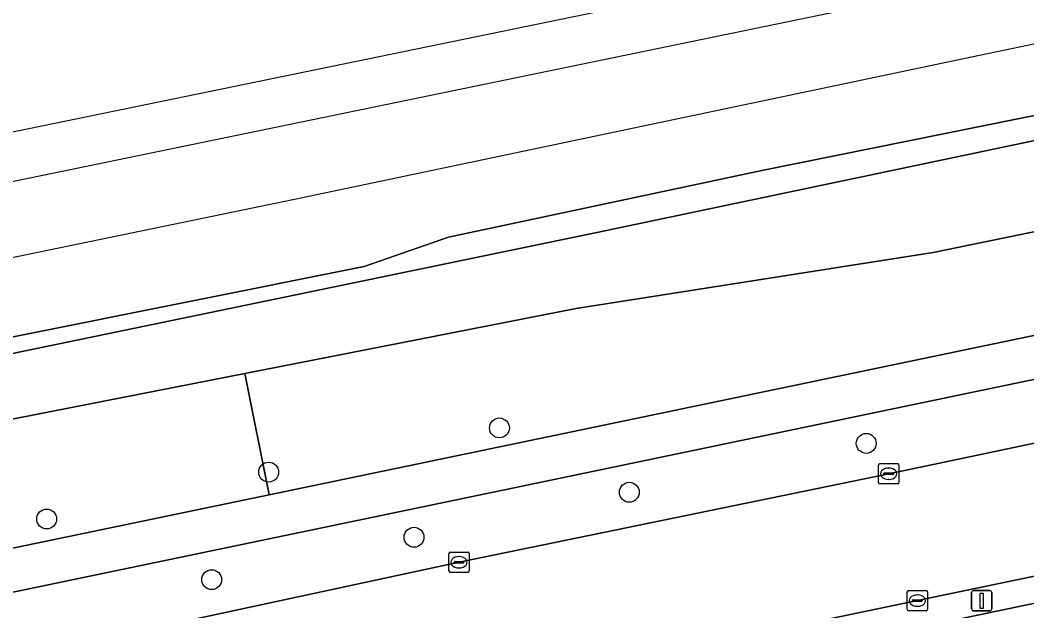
# Model space of a CAD drawing. Extents: x 164494 to 166241, y 382475 to 384495.
# Drawn here: x 164972.57 to 165022.04, y 384352.99 to 384382.05 of the extents above; entities that cross this region are included whole.
import ezdxf

# ---------------------------------------------------------------- set-up
doc = ezdxf.new("R2010")
doc.units = 0
for name, color, linetype in [('IMGEO_Berm_groen', 7, 'Continuous'), ('IMGEO_Boom', 7, 'Continuous'), ('IMGEO_Fietspad_open', 7, 'Continuous'), ('IMGEO_Grasland_overig', 7, 'Continuous'), ('IMGEO_Greppel_droge_sloot', 7, 'Continuous'), ('IMGEO_Groenvoorziening', 7, 'Continuous'), ('IMGEO_Hek', 7, 'Continuous'), ('IMGEO_Kolk', 7, 'Continuous'), ('IMGEO_Lichtmast', 7, 'Continuous'), ('IMGEO_Rijbaan_lokaal_open', 7, 'Continuous'), ('IMGEO_Spoor', 7, 'Continuous'), ('IMGEO_Spoorbaan_halfverhard', 7, 'Continuous'), ('IMGEO_Struiken', 7, 'Continuous')]:
    doc.layers.add(name, color=color, linetype=linetype)

msp = doc.modelspace()

# ---------------------------------------------------------------- linework, layer by layer
at = {"layer": 'IMGEO_Berm_groen'}
for points in [[(165103.145, 384381.247), (165078.417, 384376.067), (165044.842, 384369.066), (164998.737, 384359.434), (164936.708, 384346.52), (164925.461, 384344.192), (164926.103, 384341.106), (164933.216, 384342.574), (164954.306, 384347.035), (164980.37, 384352.43), (164994.137, 384355.385), (165015.253, 384359.737), (165037.346, 384364.383), (165059.459, 384368.999), (165082.552, 384373.828), (165103.18, 384378.131), (165103.841, 384378.298)], [(165118.108, 384374.601), (165083.93, 384367.513), (165060.866, 384362.734), (165038.786, 384358.11), (165016.662, 384353.497), (165001.186, 384350.268), (165001.461, 384348.974), (165051.79, 384359.513), (165100.699, 384369.712), (165114.768, 384372.637)]]:
    msp.add_lwpolyline(points, dxfattribs=at)
at = {"layer": 'IMGEO_Boom'}
for centre in [(164996.121, 384361.991), (165014.148, 384361.23), (164984.78, 384359.817), (165002.503, 384358.827), (164973.87, 384357.512), (164991.924, 384356.614), (164981.98, 384354.53)]:
    msp.add_circle(centre, 0.489, dxfattribs=at)
at = {"layer": 'IMGEO_Fietspad_open'}
for points in [[(165106.766, 384384.165), (165105.349, 384383.872), (165102.387, 384383.258), (165077.784, 384378.116), (165043.832, 384371.007), (165000.08, 384361.873), (164984.803, 384358.696), (164934.915, 384348.321), (164898.89, 384340.836), (164875.602, 384335.981), (164845.275, 384329.624), (164797.88, 384319.828), (164794.806, 384319.188), (164795.6, 384317.184)], [(164795.6, 384317.184), (164798.561, 384317.801), (164845.552, 384327.536), (164876.06, 384333.902), (164900.22, 384338.981), (164917.673, 384342.602), (164918.341, 384339.504), (164926.103, 384341.106), (164925.461, 384344.192), (164936.708, 384346.52), (164998.737, 384359.434), (165044.842, 384369.066), (165078.417, 384376.067), (165103.145, 384381.247)], [(165118.509, 384373.384), (165114.768, 384372.637), (165100.699, 384369.712), (165051.79, 384359.513), (165001.461, 384348.974), (164996.183, 384347.859), (164980.371, 384344.544), (164956.926, 384339.68), (164933.359, 384334.783), (164911.059, 384330.145), (164868.55, 384321.331), (164832.678, 384313.85), (164825.97, 384312.501), (164814.364, 384310.101), (164814.35, 384310.172), (164809.331, 384309.126), (164809.333, 384309.08), (164801.696, 384307.495)]]:
    msp.add_lwpolyline(points, dxfattribs=at)
at = {"layer": 'IMGEO_Grasland_overig'}
for points in [[(164912.198, 384353.222), (165000.91, 384371.603), (165040.998, 384380.02)], [(165030.52, 384378.991), (165009.016, 384374.65), (164993.61, 384371.368), (164989.47, 384369.926), (164963.792, 384364.777), (164920.34, 384355.646)]]:
    msp.add_lwpolyline(points, dxfattribs=at)
at = {"layer": 'IMGEO_Greppel_droge_sloot'}
msp.add_lwpolyline([(164862.281, 384339.951), (164950.027, 384358.074), (164983.603, 384364.664), (164999.896, 384367.862), (165017.437, 384370.613), (165038.566, 384374.957), (165060.537, 384379.313), (165104.508, 384388.354), (165104.993, 384388.454), (165106.065, 384389.82), (165106.003, 384390.697), (165105.583, 384391.703), (165104.253, 384391.797), (165094.853, 384389.829), (165092.786, 384389.521), (165090.64, 384389.08), (165088.711, 384388.988), (165086.738, 384389.38), (165085.335, 384389.341), (165083.775, 384389.121), (165040.998, 384380.02), (165000.91, 384371.603), (164912.198, 384353.222)], dxfattribs=at)
at = {"layer": 'IMGEO_Groenvoorziening'}
msp.add_lwpolyline([(164794.806, 384319.188), (164797.88, 384319.828), (164845.275, 384329.624), (164875.602, 384335.981), (164898.89, 384340.836), (164934.915, 384348.321), (164984.803, 384358.696), (164983.603, 384364.664), (164950.027, 384358.074), (164862.281, 384339.951), (164810.161, 384329.041), (164808.972, 384328.792), (164801.374, 384327.201), (164799.547, 384326.819), (164793.82, 384325.659), (164792.371, 384325.328)], close=True, dxfattribs=at)
at = {"layer": 'IMGEO_Hek'}
msp.add_lwpolyline([(164792.371, 384325.328), (164793.82, 384325.659), (164799.547, 384326.819), (164862.281, 384339.951), (164950.027, 384358.074), (164999.896, 384367.862), (165017.437, 384370.613), (165038.566, 384374.957), (165060.537, 384379.313), (165104.993, 384388.454), (165107.365, 384388.949), (165107.179, 384392.936), (165107.536, 384394.767)], dxfattribs=at)
at = {"layer": 'IMGEO_Kolk'}
for p, q in [((165014.752, 384359.311), (165014.752, 384360.163)), ((165014.827, 384360.237), (165015.679, 384360.237)), ((165015.24, 384360.017), (165015.265, 384360.017)), ((165015.753, 384360.163), (165015.753, 384359.311)), ((165015.011, 384359.731), (165015.011, 384359.743)), ((165015.449, 384359.694), (165015.051, 384359.694)), ((165015.054, 384359.78), (165015.452, 384359.78)), ((165015.263, 384359.457), (165015.238, 384359.457)), ((165015.495, 384359.743), (165015.495, 384359.731)), ((165015.679, 384359.237), (165014.827, 384359.237)), ((164993.711, 384355.885), (164994.563, 384355.885)), ((164993.636, 384354.959), (164993.636, 384355.811)), ((164993.895, 384355.379), (164993.895, 384355.391)), ((164993.938, 384355.428), (164994.336, 384355.428)), ((164994.124, 384355.665), (164994.149, 384355.665)), ((164994.379, 384355.391), (164994.379, 384355.379)), ((164994.637, 384355.811), (164994.637, 384354.959)), ((164994.563, 384354.885), (164993.711, 384354.885)), ((164994.333, 384355.342), (164993.935, 384355.342)), ((164994.147, 384355.105), (164994.122, 384355.105)), ((165016.161, 384353.071), (165016.161, 384353.923)), ((165016.236, 384353.997), (165017.088, 384353.997)), ((165017.162, 384353.923), (165017.162, 384353.071)), ((165016.42, 384353.491), (165016.42, 384353.503)), ((165016.858, 384353.454), (165016.46, 384353.454)), ((165016.463, 384353.54), (165016.861, 384353.54)), ((165016.649, 384353.777), (165016.674, 384353.777)), ((165016.904, 384353.503), (165016.904, 384353.491)), ((165017.088, 384352.997), (165016.236, 384352.997)), ((165016.672, 384353.217), (165016.647, 384353.217))]:
    msp.add_line(p, q, dxfattribs=at)
for points in [[(165014.752, 384359.311), (165014.752, 384360.163)], [(165014.827, 384360.237), (165015.679, 384360.237)], [(165015.753, 384360.163), (165015.753, 384359.311)], [(165015.679, 384359.237), (165014.827, 384359.237)], [(164993.711, 384355.885), (164994.563, 384355.885)], [(164993.636, 384354.959), (164993.636, 384355.811)], [(164994.637, 384355.811), (164994.637, 384354.959)], [(164994.563, 384354.885), (164993.711, 384354.885)], [(165016.161, 384353.071), (165016.161, 384353.923)], [(165016.236, 384353.997), (165017.088, 384353.997)], [(165017.162, 384353.923), (165017.162, 384353.071)], [(165017.088, 384352.997), (165016.236, 384352.997)]]:
    msp.add_lwpolyline(points, dxfattribs=at)
for centre, radius, start, end in [((165014.829, 384360.161), 0.0765, 91.552, 178.448), ((165014.829, 384360.161), 0.0765, 91.552, 178.448), ((165015.677, 384360.161), 0.0765, 1.552, 88.448), ((165015.677, 384360.161), 0.0765, 1.552, 88.448), ((165015.051, 384359.74), 0.0403, 85.8775, 175.7526), ((165015.048, 384359.73), 0.0366, 178.938, 274.7102), ((165015.452, 384359.737), 0.043, 264.8664, 352.4533), ((165015.456, 384359.742), 0.0386, 1.7309, 96.639), ((165014.829, 384359.313), 0.0765, 181.552, 268.448), ((165014.829, 384359.313), 0.0765, 181.552, 268.448), ((165015.677, 384359.313), 0.0765, 271.552, 358.448), ((165015.677, 384359.313), 0.0765, 271.552, 358.448), ((164993.713, 384355.809), 0.0765, 91.552, 178.448), ((164993.713, 384355.809), 0.0765, 91.552, 178.448), ((164994.561, 384355.809), 0.0765, 1.552, 88.448), ((164994.561, 384355.809), 0.0765, 1.552, 88.448), ((164993.935, 384355.388), 0.0403, 85.8775, 175.7526), ((164993.932, 384355.378), 0.0366, 178.938, 274.7102), ((164994.336, 384355.385), 0.043, 264.8664, 352.4533), ((164994.34, 384355.39), 0.0386, 1.7309, 96.639), ((164993.713, 384354.961), 0.0765, 181.552, 268.448), ((164993.713, 384354.961), 0.0765, 181.552, 268.448), ((164994.561, 384354.961), 0.0765, 271.552, 358.448), ((164994.561, 384354.961), 0.0765, 271.552, 358.448), ((165016.238, 384353.921), 0.0765, 91.552, 178.448), ((165016.238, 384353.921), 0.0765, 91.552, 178.448), ((165017.086, 384353.921), 0.0765, 1.552, 88.448), ((165017.086, 384353.921), 0.0765, 1.552, 88.448), ((165016.46, 384353.5), 0.0403, 85.8775, 175.7526), ((165016.457, 384353.49), 0.0366, 178.938, 274.7102), ((165016.861, 384353.497), 0.043, 264.8664, 352.4533), ((165016.865, 384353.502), 0.0386, 1.7309, 96.639), ((165016.238, 384353.073), 0.0765, 181.552, 268.448), ((165016.238, 384353.073), 0.0765, 181.552, 268.448), ((165017.086, 384353.073), 0.0765, 271.552, 358.448), ((165017.086, 384353.073), 0.0765, 271.552, 358.448)]:
    msp.add_arc(centre, radius, start, end, dxfattribs=at)
for centre, major_axis, ratio, start_param, end_param in [((165015.239, 384359.737), (-0.387, 0.002), 0.722429, 4.712389, 7.853982), ((165015.264, 384359.737), (-0.39, 0.002), 0.717154, 1.570796, 4.712389), ((164994.123, 384355.385), (-0.387, 0.002), 0.722429, 4.712389, 7.853982), ((164994.148, 384355.385), (-0.39, 0.002), 0.717154, 1.570796, 4.712389), ((165016.648, 384353.497), (-0.387, 0.002), 0.722429, 4.712389, 7.853982), ((165016.673, 384353.497), (-0.39, 0.002), 0.717154, 1.570796, 4.712389)]:
    msp.add_ellipse(centre, major_axis=major_axis, ratio=ratio, start_param=start_param, end_param=end_param, dxfattribs=at)
at = {"layer": 'IMGEO_Lichtmast'}
for p, q in [((165019.326, 384353.093), (165019.326, 384353.893)), ((165019.326, 384353.893), (165019.326, 384353.093)), ((165019.426, 384353.993), (165020.216, 384353.993)), ((165020.216, 384353.993), (165019.426, 384353.993)), ((165020.316, 384353.893), (165020.316, 384353.093)), ((165020.316, 384353.093), (165020.316, 384353.893)), ((165020.216, 384352.993), (165019.426, 384352.993)), ((165019.426, 384352.993), (165020.216, 384352.993))]:
    msp.add_line(p, q, dxfattribs=at)
msp.add_lwpolyline([(165019.746, 384353.868), (165019.896, 384353.868), (165019.896, 384353.118), (165019.746, 384353.118), (165019.746, 384353.868)], dxfattribs=at)
for centre, start, end in [((165019.426, 384353.893), 90, 180), ((165019.426, 384353.893), 90, 180), ((165020.216, 384353.893), 0, 90), ((165020.216, 384353.893), 360, 90), ((165019.426, 384353.093), 180, 270), ((165019.426, 384353.093), 180, 270), ((165020.216, 384353.093), 270, 0), ((165020.216, 384353.093), 270, 0)]:
    msp.add_arc(centre, 0.1, start, end, dxfattribs=at)
at = {"layer": 'IMGEO_Rijbaan_lokaal_open'}
for points in [[(164923.017, 384333.971), (164933.937, 384336.234), (164935.002, 384336.455), (164955.553, 384340.732), (164955.712, 384340.765), (164981.397, 384346.103), (164981.482, 384346.121), (164995.659, 384349.115), (164995.895, 384349.164), (165001.186, 384350.268), (165016.662, 384353.497), (165038.786, 384358.11), (165060.866, 384362.734), (165083.93, 384367.513), (165118.108, 384374.601), (165110.316, 384389.55)], [(165103.841, 384378.298), (165103.18, 384378.131), (165082.552, 384373.828), (165059.459, 384368.999), (165037.346, 384364.383), (165015.253, 384359.737), (164994.137, 384355.385), (164980.37, 384352.43), (164954.306, 384347.035), (164933.216, 384342.574), (164926.103, 384341.106), (164918.341, 384339.504), (164908.242, 384337.42), (164886.155, 384332.862), (164865.073, 384328.486), (164845.934, 384324.502), (164823.887, 384319.91), (164800.79, 384315.134), (164796.746, 384314.295), (164799.153, 384308.224)]]:
    msp.add_lwpolyline(points, dxfattribs=at)
at = {"layer": 'IMGEO_Spoor'}
for points in [[(165534.642, 384491.339), (165527.155, 384489.842), (165498.336, 384483.749), (165300.848, 384442.555), (165180.102, 384417.538), (165154.253, 384412.052), (165058.779, 384392.205), (165020.911, 384384.156), (164953.473, 384370.243), (164918.38, 384362.867), (164827.656, 384344.031), (164796.154, 384337.413), (164788.231, 384335.773)], [(165535.404, 384487.554), (165347.592, 384448.533), (165284.368, 384435.3), (165189.312, 384415.622), (165019.715, 384380.308), (164986.051, 384373.23), (164945.984, 384364.945), (164850.572, 384344.992), (164797.73, 384334.115), (164789.572, 384332.389)]]:
    msp.add_lwpolyline(points, dxfattribs=at)
at = {"layer": 'IMGEO_Spoorbaan_halfverhard'}
msp.add_lwpolyline([(164920.34, 384355.646), (164963.792, 384364.777), (164989.47, 384369.926), (164993.61, 384371.368), (165009.016, 384374.65), (165030.52, 384378.991), (165047.947, 384382.37), (165057.819, 384384.438), (165069.605, 384387.142), (165081.406, 384389.702), (165082.707, 384390.536), (165089.022, 384391.879), (165087.295, 384400.38), (165053.817, 384393.345), (164898.685, 384361.415)], dxfattribs=at)
at = {"layer": 'IMGEO_Struiken'}
msp.add_lwpolyline([(165105.349, 384383.872), (165104.508, 384388.354), (165060.537, 384379.313), (165038.566, 384374.957), (165017.437, 384370.613), (164999.896, 384367.862), (164983.603, 384364.664), (164984.803, 384358.696), (165000.08, 384361.873), (165043.832, 384371.007), (165077.784, 384378.116), (165102.387, 384383.258)], close=True, dxfattribs=at)

doc.saveas('drawing.dxf')
